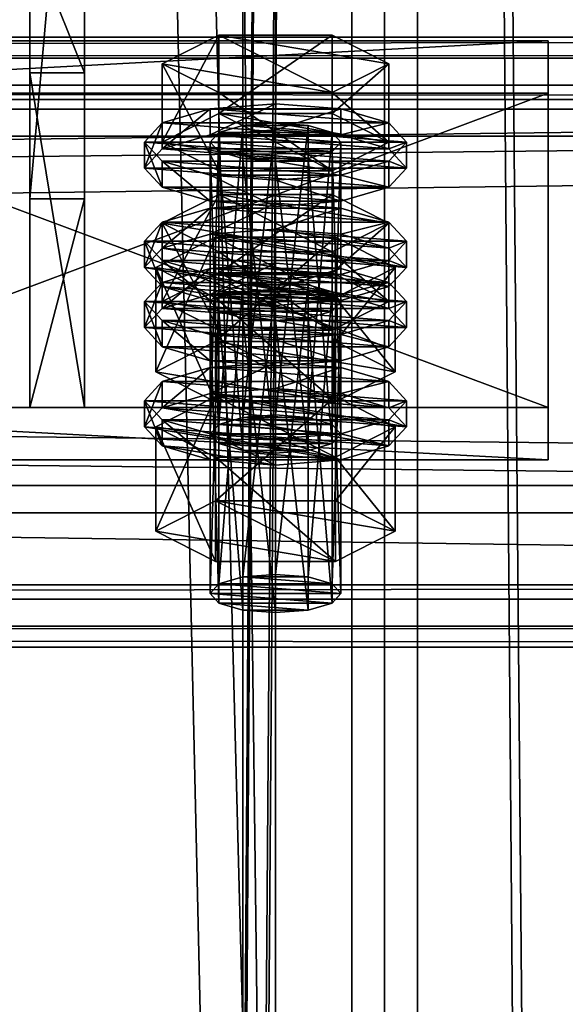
# Model space of a CAD drawing. Header units: millimetres. Extents: x 60485 to 71303, y 100 to 16900.
# Tile 446 of 656: x 70897 to 70947, y 7000 to 7091. Entities that reach past the tile are written whole.
import ezdxf

# ---------------------------------------------------------------- set-up
doc = ezdxf.new("R2010")
doc.units = ezdxf.units.MM
for name, color, linetype in [('1', 7, 'Continuous'), ('13', 7, 'Continuous'), ('3', 7, 'Continuous'), ('4', 7, 'Continuous'), ('6', 7, 'Continuous'), ('9', 7, 'Continuous'), ('95', 7, 'Continuous')]:
    doc.layers.add(name, color=color, linetype=linetype)

msp = doc.modelspace()

# ---------------------------------------------------------------- meshes
at = {"layer": '1', "color": 7}
mesh = msp.add_polyface(dxfattribs=at)
corners = [(70799.994, 16699.999, -0.001), (70799.994, 16699.999, 2949.999), (70799.994, 300, 2949.999), (70799.994, 300, -0.001), (70999.994, 16699.999, 2949.999), (70999.994, 300, 2949.999), (70999.994, 16699.999, -0.001), (70999.994, 300, -0.001)]
mesh.append_faces([[corners[k] for k in face] for face in [(0, 2, 3, 3), (1, 5, 2, 2), (4, 7, 5, 5), (6, 3, 7, 7), (1, 6, 4, 4), (3, 5, 7, 7)]], dxfattribs={"vtx0": -1, "color": 7})
mesh.append_faces([[corners[k] for k in face] for face in [(0, 1, 2, 2), (1, 4, 5, 5), (4, 6, 7, 7), (6, 0, 3, 3), (1, 0, 6, 6), (3, 2, 5, 5)]], dxfattribs={"vtx2": -1, "vtx3": -1, "color": 7})
mesh = msp.add_polyface(dxfattribs=at)
corners = [(70897.496, 7085.843, 5147.476), (70897.496, 7055.144, 5247.888), (70902.496, 7055.144, 5247.888), (70902.496, 7085.843, 5147.476), (70897.496, 7074.273, 5253.739), (70902.496, 7074.273, 5253.739), (70897.496, 7130.732, 5171.67), (70902.496, 7130.732, 5171.67), (70897.496, 7136.582, 5152.533), (70902.496, 7136.582, 5152.533), (70897.496, 7098.33, 5140.837), (70902.496, 7098.33, 5140.837)]
mesh.append_faces([[corners[k] for k in face] for face in [(0, 2, 3, 3), (1, 5, 2, 2), (4, 7, 5, 5), (6, 9, 7, 7), (8, 11, 9, 9), (10, 3, 11, 11), (1, 6, 4, 4), (8, 0, 10, 10), (3, 9, 11, 11), (7, 2, 5, 5)]], dxfattribs={"vtx0": -1, "color": 7})
mesh.append_faces([[corners[k] for k in face] for face in [(6, 0, 8, 8), (9, 3, 7, 7)]], dxfattribs={"vtx0": -1, "vtx1": -1, "color": 7})
mesh.append_faces([[corners[k] for k in face] for face in [(6, 1, 0, 0), (7, 3, 2, 2)]], dxfattribs={"vtx0": -1, "vtx2": -1, "vtx3": -1, "color": 7})
mesh.append_faces([[corners[k] for k in face] for face in [(0, 1, 2, 2), (1, 4, 5, 5), (4, 6, 7, 7), (6, 8, 9, 9), (8, 10, 11, 11), (10, 0, 3, 3)]], dxfattribs={"vtx2": -1, "vtx3": -1, "color": 7})
at = {"layer": '13', "color": 20}
mesh = msp.add_polyface(dxfattribs=at)
corners = [(70914.8, 7067.506, 5216.004), (70925.192, 7074.678, 5218.197), (70914.8, 7074.678, 5218.197), (70925.192, 7069.416, 5235.411), (70909.604, 7072.047, 5226.804), (70913.996, 7052.717, 5168.61), (70914.8, 7080.371, 5173.927), (70913.996, 7079.493, 5176.796), (70914.8, 7053.594, 5165.741), (70916.996, 7081.013, 5171.827), (70916.996, 7054.236, 5163.64), (70919.996, 7081.248, 5171.058), (70922.996, 7077.974, 5181.765), (70916.996, 7077.974, 5181.765), (70914.8, 7078.616, 5179.665), (70925.192, 7078.616, 5179.665), (70925.996, 7079.493, 5176.796), (70925.192, 7080.371, 5173.927), (70909.604, 7079.493, 5176.796), (70914.8, 7082.125, 5168.189), (70914.8, 7089.297, 5170.382), (70909.604, 7086.666, 5178.989), (70925.192, 7089.297, 5170.382), (70925.192, 7076.862, 5185.403), (70914.8, 7076.862, 5185.403), (70914.8, 7084.034, 5187.595), (70925.192, 7084.034, 5187.595), (70907.996, 7077.103, 5176.065), (70909.604, 7078.857, 5170.327), (70909.604, 7081.248, 5171.058), (70907.996, 7079.493, 5176.796), (70913.996, 7080.141, 5166.127), (70913.996, 7082.532, 5166.858), (70919.996, 7080.611, 5164.589), (70919.996, 7083.002, 5165.32), (70919.996, 7073.594, 5187.541), (70913.996, 7074.064, 5186.003), (70913.996, 7076.455, 5186.734), (70919.996, 7075.985, 5188.272), (70909.604, 7075.348, 5181.803), (70909.604, 7077.739, 5182.534), (70930.389, 7078.857, 5170.327), (70931.996, 7077.103, 5176.065), (70930.389, 7075.348, 5181.803), (70925.996, 7074.064, 5186.003), (70925.996, 7076.455, 5186.734), (70930.389, 7077.739, 5182.534), (70931.996, 7079.493, 5176.796), (70930.389, 7081.248, 5171.058), (70913.996, 7071.04, 5163.344), (70919.996, 7073.901, 5162.538), (70913.996, 7073.431, 5164.075), (70930.389, 7072.147, 5168.276), (70909.604, 7072.147, 5168.276), (70925.996, 7073.431, 5164.075)]
mesh.append_faces([[corners[k] for k in face] for face in [(0, 1, 2, 2), (5, 6, 7, 7), (8, 9, 6, 6), (10, 11, 9, 9), (18, 20, 21, 21), (19, 22, 20, 20), (24, 21, 25, 25), (23, 18, 24, 24), (21, 26, 25, 25), (27, 29, 30, 30), (28, 32, 29, 29), (31, 34, 32, 32), (35, 37, 38, 38), (36, 40, 37, 37), (39, 30, 40, 40), (44, 36, 35, 35), (49, 50, 51, 51), (54, 51, 50, 50)]], dxfattribs={"vtx0": -1, "color": 20})
mesh.append_faces([[corners[k] for k in face] for face in [(3, 4, 2, 2), (12, 13, 14, 14), (15, 14, 7, 7), (16, 7, 6, 6), (17, 6, 9, 9), (23, 19, 18, 18), (26, 21, 20, 20), (41, 31, 28, 28), (42, 28, 27, 27), (43, 27, 39, 39), (44, 39, 36, 36), (45, 37, 40, 40), (46, 40, 30, 30), (47, 30, 29, 29), (48, 29, 32, 32), (52, 53, 51, 51)]], dxfattribs={"vtx0": -1, "vtx2": -1, "vtx3": -1, "color": 20})
mesh.append_faces([[corners[k] for k in face] for face in [(18, 19, 20, 20), (23, 24, 25, 25), (24, 18, 21, 21), (27, 28, 29, 29), (28, 31, 32, 32), (31, 33, 34, 34), (35, 36, 37, 37), (36, 39, 40, 40), (39, 27, 30, 30)]], dxfattribs={"vtx2": -1, "vtx3": -1, "color": 20})
mesh = msp.add_polyface(dxfattribs=at)
corners = [(70930.389, 7072.047, 5226.804), (70914.8, 7074.678, 5218.197), (70925.192, 7074.678, 5218.197), (70919.996, 7054.471, 5162.872), (70922.996, 7081.013, 5171.827), (70919.996, 7081.248, 5171.058), (70922.996, 7054.236, 5163.64), (70925.192, 7080.371, 5173.927), (70925.192, 7053.594, 5165.741), (70925.996, 7079.493, 5176.796), (70916.996, 7077.974, 5181.765), (70922.996, 7077.974, 5181.765), (70919.996, 7077.739, 5182.534), (70914.8, 7078.616, 5179.665), (70925.192, 7078.616, 5179.665), (70913.996, 7079.493, 5176.796), (70914.8, 7080.371, 5173.927), (70916.996, 7081.013, 5171.827), (70914.8, 7082.125, 5168.189), (70925.192, 7082.125, 5168.189), (70925.192, 7089.297, 5170.382), (70930.389, 7079.493, 5176.796), (70930.389, 7086.666, 5178.989), (70925.192, 7076.862, 5185.403), (70925.192, 7084.034, 5187.595), (70914.8, 7084.034, 5187.595), (70914.8, 7089.297, 5170.382), (70919.996, 7080.611, 5164.589), (70925.996, 7080.141, 5166.127), (70925.996, 7082.532, 5166.858), (70919.996, 7083.002, 5165.32), (70930.389, 7078.857, 5170.327), (70930.389, 7081.248, 5171.058), (70931.996, 7077.103, 5176.065), (70931.996, 7079.493, 5176.796), (70930.389, 7075.348, 5181.803), (70930.389, 7077.739, 5182.534), (70925.996, 7074.064, 5186.003), (70925.996, 7076.455, 5186.734), (70919.996, 7073.594, 5187.541), (70919.996, 7075.985, 5188.272), (70913.996, 7080.141, 5166.127), (70909.604, 7078.857, 5170.327), (70907.996, 7077.103, 5176.065), (70909.604, 7075.348, 5181.803), (70913.996, 7076.455, 5186.734), (70909.604, 7077.739, 5182.534), (70907.996, 7079.493, 5176.796), (70909.604, 7081.248, 5171.058), (70913.996, 7082.532, 5166.858)]
mesh.append_faces([[corners[k] for k in face] for face in [(0, 1, 2, 2), (3, 4, 5, 5), (6, 7, 4, 4), (8, 9, 7, 7), (10, 11, 12, 12), (4, 17, 5, 5), (19, 22, 20, 20), (21, 24, 22, 22), (23, 25, 24, 24), (18, 21, 19, 19), (22, 26, 20, 20), (27, 29, 30, 30), (28, 32, 29, 29), (31, 34, 32, 32), (33, 36, 34, 34), (35, 38, 36, 36), (37, 40, 38, 38), (41, 28, 27, 27), (45, 38, 40, 40), (29, 49, 30, 30)]], dxfattribs={"vtx0": -1, "color": 20})
mesh.append_faces([[corners[k] for k in face] for face in [(11, 13, 14, 14), (14, 15, 9, 9), (9, 16, 7, 7), (7, 17, 4, 4), (21, 18, 23, 23), (24, 26, 22, 22), (28, 41, 31, 31), (31, 42, 33, 33), (33, 43, 35, 35), (35, 44, 37, 37), (38, 46, 36, 36), (36, 47, 34, 34), (34, 48, 32, 32), (32, 49, 29, 29)]], dxfattribs={"vtx0": -1, "vtx1": -1, "color": 20})
mesh.append_faces([[corners[k] for k in face] for face in [(18, 19, 20, 20), (19, 21, 22, 22), (21, 23, 24, 24), (27, 28, 29, 29), (28, 31, 32, 32), (31, 33, 34, 34), (33, 35, 36, 36), (35, 37, 38, 38), (37, 39, 40, 40)]], dxfattribs={"vtx2": -1, "vtx3": -1, "color": 20})
mesh = msp.add_polyface(dxfattribs=at)
corners = [(70925.192, 7065.752, 5221.742), (70914.8, 7065.752, 5221.742), (70916.996, 7066.394, 5219.642), (70922.996, 7066.394, 5219.642), (70919.996, 7066.629, 5218.873), (70909.604, 7064.875, 5224.611), (70914.8, 7067.506, 5216.004), (70914.8, 7074.678, 5218.197), (70909.604, 7072.047, 5226.804), (70914.8, 7062.244, 5233.218), (70914.8, 7069.416, 5235.411), (70925.192, 7069.416, 5235.411), (70909.604, 7064.238, 5218.142), (70913.996, 7065.523, 5213.942), (70913.996, 7067.913, 5214.673), (70909.604, 7066.629, 5218.873), (70919.996, 7065.993, 5212.405), (70919.996, 7068.383, 5213.136), (70930.389, 7066.629, 5218.873), (70925.996, 7067.913, 5214.673), (70913.996, 7052.717, 5168.61), (70914.8, 7053.594, 5165.741), (70914.8, 7080.371, 5173.927), (70916.996, 7054.236, 5163.64), (70916.996, 7081.013, 5171.827), (70919.996, 7054.471, 5162.872), (70919.996, 7081.248, 5171.058), (70919.996, 7050.963, 5174.347), (70916.996, 7077.974, 5181.765), (70919.996, 7077.739, 5182.534), (70916.996, 7051.198, 5173.579), (70914.8, 7078.616, 5179.665), (70914.8, 7051.84, 5171.478), (70913.996, 7079.493, 5176.796), (70909.027, 7058.439, 5170.359), (70914.511, 7070.779, 5164.198), (70909.027, 7068.002, 5173.283), (70914.511, 7061.216, 5161.274), (70925.481, 7070.779, 5164.198), (70925.481, 7065.224, 5182.367), (70914.511, 7065.224, 5182.367), (70907.996, 7068.002, 5173.283), (70909.604, 7069.756, 5167.545), (70909.604, 7072.147, 5168.276), (70907.996, 7070.393, 5174.013), (70913.996, 7071.04, 5163.344), (70913.996, 7073.431, 5164.075), (70919.996, 7071.51, 5161.807), (70919.996, 7073.901, 5162.538), (70919.996, 7064.493, 5184.758), (70913.996, 7064.963, 5183.221), (70913.996, 7067.354, 5183.952), (70919.996, 7066.884, 5185.489), (70909.604, 7066.248, 5179.02), (70909.604, 7068.638, 5179.751), (70930.389, 7069.756, 5167.545), (70931.996, 7068.002, 5173.283), (70930.389, 7066.248, 5179.02), (70925.996, 7064.963, 5183.221), (70925.996, 7067.354, 5183.952), (70930.389, 7068.638, 5179.751), (70931.996, 7070.393, 5174.013)]
mesh.append_faces([[corners[k] for k in face] for face in [(3, 2, 4, 4), (5, 7, 8, 8), (9, 8, 10, 10), (8, 11, 10, 10), (12, 14, 15, 15), (13, 17, 14, 14), (19, 14, 17, 17), (27, 28, 29, 29), (30, 31, 28, 28), (32, 33, 31, 31), (34, 35, 36, 36), (37, 38, 35, 35), (36, 39, 40, 40), (41, 43, 44, 44), (42, 46, 43, 43), (49, 51, 52, 52), (50, 54, 51, 51), (53, 44, 54, 54), (51, 59, 52, 52)]], dxfattribs={"vtx0": -1, "color": 20})
mesh.append_faces([[corners[k] for k in face] for face in [(0, 1, 2, 2), (18, 15, 14, 14), (39, 36, 35, 35), (55, 47, 45, 45), (56, 45, 42, 42), (57, 42, 41, 41), (58, 41, 53, 53), (59, 51, 54, 54), (60, 54, 44, 44), (61, 44, 43, 43)]], dxfattribs={"vtx0": -1, "vtx2": -1, "vtx3": -1, "color": 20})
mesh.append_faces([[corners[k] for k in face] for face in [(5, 6, 7, 7), (9, 5, 8, 8), (12, 13, 14, 14), (13, 16, 17, 17), (20, 21, 22, 22), (21, 23, 24, 24), (23, 25, 26, 26), (32, 20, 33, 33), (41, 42, 43, 43), (42, 45, 46, 46), (45, 47, 48, 48), (49, 50, 51, 51), (50, 53, 54, 54), (53, 41, 44, 44)]], dxfattribs={"vtx2": -1, "vtx3": -1, "color": 20})
mesh = msp.add_polyface(dxfattribs=at)
corners = [(70925.192, 7065.752, 5221.742), (70916.996, 7066.394, 5219.642), (70922.996, 7066.394, 5219.642), (70914.8, 7067.506, 5216.004), (70925.192, 7067.506, 5216.004), (70925.192, 7074.678, 5218.197), (70930.389, 7064.875, 5224.611), (70930.389, 7072.047, 5226.804), (70925.192, 7062.244, 5233.218), (70925.192, 7069.416, 5235.411), (70914.8, 7069.416, 5235.411), (70914.8, 7074.678, 5218.197), (70919.996, 7065.993, 5212.405), (70925.996, 7065.523, 5213.942), (70925.996, 7067.913, 5214.673), (70919.996, 7068.383, 5213.136), (70930.389, 7066.629, 5218.873), (70931.996, 7064.875, 5224.611), (70909.604, 7066.629, 5218.873), (70913.996, 7067.913, 5214.673), (70919.996, 7054.471, 5162.872), (70922.996, 7054.236, 5163.64), (70922.996, 7081.013, 5171.827), (70925.192, 7053.594, 5165.741), (70925.192, 7080.371, 5173.927), (70925.996, 7052.717, 5168.61), (70925.996, 7079.493, 5176.796), (70925.192, 7078.616, 5179.665), (70925.192, 7051.84, 5171.478), (70922.996, 7077.974, 5181.765), (70922.996, 7051.198, 5173.579), (70919.996, 7077.739, 5182.534), (70914.511, 7061.216, 5161.274), (70925.481, 7061.216, 5161.274), (70925.481, 7070.779, 5164.198), (70930.966, 7068.002, 5173.283), (70925.481, 7065.224, 5182.367), (70914.511, 7070.779, 5164.198), (70919.996, 7071.51, 5161.807), (70925.996, 7071.04, 5163.344), (70925.996, 7073.431, 5164.075), (70919.996, 7073.901, 5162.538), (70930.389, 7069.756, 5167.545), (70930.389, 7072.147, 5168.276), (70931.996, 7068.002, 5173.283), (70931.996, 7070.393, 5174.013), (70930.389, 7066.248, 5179.02), (70930.389, 7068.638, 5179.751), (70925.996, 7064.963, 5183.221), (70925.996, 7067.354, 5183.952), (70919.996, 7066.884, 5185.489), (70913.996, 7071.04, 5163.344), (70909.604, 7069.756, 5167.545), (70907.996, 7068.002, 5173.283), (70909.604, 7068.638, 5179.751), (70907.996, 7070.393, 5174.013), (70909.604, 7072.147, 5168.276), (70913.996, 7073.431, 5164.075)]
mesh.append_faces([[corners[k] for k in face] for face in [(4, 7, 5, 5), (6, 9, 7, 7), (8, 10, 9, 9), (3, 6, 4, 4), (12, 14, 15, 15), (13, 16, 14, 14), (25, 27, 26, 26), (28, 29, 27, 27), (30, 31, 29, 29), (33, 35, 34, 34), (35, 37, 34, 34), (38, 40, 41, 41), (39, 43, 40, 40), (42, 45, 43, 43), (44, 47, 45, 45), (46, 49, 47, 47), (48, 50, 49, 49), (38, 42, 39, 39)]], dxfattribs={"vtx0": -1, "color": 20})
mesh.append_faces([[corners[k] for k in face] for face in [(0, 1, 2, 2), (9, 11, 7, 7), (17, 18, 16, 16), (16, 19, 14, 14), (36, 37, 35, 35), (42, 51, 44, 44), (44, 52, 46, 46), (46, 53, 48, 48), (49, 54, 47, 47), (47, 55, 45, 45), (45, 56, 43, 43), (43, 57, 40, 40)]], dxfattribs={"vtx0": -1, "vtx1": -1, "color": 20})
mesh.append_faces([[corners[k] for k in face] for face in [(3, 4, 5, 5), (4, 6, 7, 7), (6, 8, 9, 9), (12, 13, 14, 14), (20, 21, 22, 22), (21, 23, 24, 24), (23, 25, 26, 26), (32, 33, 34, 34), (38, 39, 40, 40), (39, 42, 43, 43), (42, 44, 45, 45), (44, 46, 47, 47), (46, 48, 49, 49)]], dxfattribs={"vtx2": -1, "vtx3": -1, "color": 20})
mesh = msp.add_polyface(dxfattribs=at)
corners = [(70913.996, 7038.098, 5216.425), (70914.8, 7065.752, 5221.742), (70913.996, 7064.875, 5224.611), (70914.8, 7038.975, 5213.556), (70916.996, 7066.394, 5219.642), (70916.996, 7039.618, 5211.456), (70919.996, 7066.629, 5218.873), (70916.996, 7036.579, 5221.394), (70914.8, 7063.998, 5227.48), (70916.996, 7063.356, 5229.58), (70914.8, 7037.221, 5219.294), (70919.996, 7063.121, 5230.349), (70925.192, 7063.998, 5227.48), (70925.996, 7064.875, 5224.611), (70925.192, 7062.244, 5233.218), (70914.8, 7062.244, 5233.218), (70914.8, 7069.416, 5235.411), (70914.8, 7067.506, 5216.004), (70909.604, 7064.875, 5224.611), (70907.996, 7062.484, 5223.88), (70909.604, 7064.238, 5218.142), (70909.604, 7066.629, 5218.873), (70907.996, 7064.875, 5224.611), (70919.996, 7058.976, 5235.356), (70913.996, 7059.446, 5233.818), (70913.996, 7061.836, 5234.549), (70919.996, 7061.366, 5236.087), (70909.604, 7060.73, 5229.618), (70909.604, 7063.121, 5230.349), (70930.389, 7064.238, 5218.142), (70913.996, 7065.523, 5213.942), (70931.996, 7062.484, 5223.88), (70930.389, 7060.73, 5229.618), (70925.996, 7059.446, 5233.818), (70925.996, 7061.836, 5234.549), (70930.389, 7063.121, 5230.349), (70931.996, 7064.875, 5224.611), (70909.604, 7055.137, 5215.36), (70913.996, 7056.422, 5211.16), (70913.996, 7058.812, 5211.891), (70909.604, 7057.528, 5216.091), (70919.996, 7056.892, 5209.622), (70919.996, 7059.282, 5210.353), (70931.996, 7055.774, 5221.829), (70907.996, 7055.774, 5221.829), (70930.389, 7057.528, 5216.091), (70925.996, 7058.812, 5211.891), (70919.996, 7050.963, 5174.347), (70916.996, 7051.198, 5173.579), (70916.996, 7077.974, 5181.765), (70914.8, 7051.84, 5171.478), (70914.8, 7078.616, 5179.665), (70909.027, 7058.439, 5170.359), (70914.511, 7061.216, 5161.274), (70914.511, 7070.779, 5164.198), (70925.481, 7055.661, 5179.444), (70914.511, 7055.661, 5179.444), (70914.511, 7065.224, 5182.367), (70909.027, 7068.002, 5173.283), (70925.996, 7064.963, 5183.221), (70909.604, 7066.248, 5179.02), (70919.996, 7064.493, 5184.758), (70913.996, 7064.963, 5183.221)]
mesh.append_faces([[corners[k] for k in face] for face in [(0, 1, 2, 2), (3, 4, 1, 1), (5, 6, 4, 4), (7, 8, 9, 9), (10, 2, 8, 8), (8, 11, 9, 9), (14, 18, 15, 15), (19, 21, 22, 22), (23, 25, 26, 26), (24, 28, 25, 25), (27, 22, 28, 28), (33, 24, 23, 23), (37, 39, 40, 40), (38, 42, 39, 39), (46, 39, 42, 42), (56, 58, 57, 57), (61, 60, 62, 62)]], dxfattribs={"vtx0": -1, "color": 20})
mesh.append_faces([[corners[k] for k in face] for face in [(59, 60, 61, 61)]], dxfattribs={"vtx0": -1, "vtx1": -1, "color": 20})
mesh.append_faces([[corners[k] for k in face] for face in [(12, 8, 2, 2), (13, 2, 1, 1), (14, 17, 18, 18), (29, 30, 20, 20), (31, 20, 19, 19), (32, 19, 27, 27), (33, 27, 24, 24), (34, 25, 28, 28), (35, 28, 22, 22), (36, 22, 21, 21), (43, 44, 40, 40), (45, 40, 39, 39), (55, 53, 52, 52)]], dxfattribs={"vtx0": -1, "vtx2": -1, "vtx3": -1, "color": 20})
mesh.append_faces([[corners[k] for k in face] for face in [(14, 15, 16, 16), (19, 20, 21, 21), (23, 24, 25, 25), (24, 27, 28, 28), (27, 19, 22, 22), (37, 38, 39, 39), (38, 41, 42, 42), (47, 48, 49, 49), (48, 50, 51, 51), (52, 53, 54, 54), (55, 56, 57, 57), (56, 52, 58, 58)]], dxfattribs={"vtx2": -1, "vtx3": -1, "color": 20})
mesh = msp.add_polyface(dxfattribs=at)
corners = [(70919.996, 7039.853, 5210.687), (70922.996, 7066.394, 5219.642), (70919.996, 7066.629, 5218.873), (70922.996, 7039.618, 5211.456), (70925.192, 7065.752, 5221.742), (70925.192, 7038.975, 5213.556), (70925.996, 7064.875, 5224.611), (70925.996, 7038.098, 5216.425), (70925.192, 7063.998, 5227.48), (70925.192, 7037.221, 5219.294), (70922.996, 7063.356, 5229.58), (70919.996, 7063.121, 5230.349), (70914.8, 7063.998, 5227.48), (70913.996, 7064.875, 5224.611), (70914.8, 7065.752, 5221.742), (70930.389, 7064.875, 5224.611), (70914.8, 7067.506, 5216.004), (70925.192, 7062.244, 5233.218), (70925.996, 7065.523, 5213.942), (70930.389, 7064.238, 5218.142), (70930.389, 7066.629, 5218.873), (70931.996, 7062.484, 5223.88), (70931.996, 7064.875, 5224.611), (70930.389, 7060.73, 5229.618), (70930.389, 7063.121, 5230.349), (70925.996, 7059.446, 5233.818), (70925.996, 7061.836, 5234.549), (70919.996, 7058.976, 5235.356), (70919.996, 7061.366, 5236.087), (70913.996, 7065.523, 5213.942), (70919.996, 7065.993, 5212.405), (70909.604, 7064.238, 5218.142), (70907.996, 7062.484, 5223.88), (70909.604, 7060.73, 5229.618), (70913.996, 7061.836, 5234.549), (70909.604, 7063.121, 5230.349), (70907.996, 7064.875, 5224.611), (70919.996, 7056.892, 5209.622), (70925.996, 7056.422, 5211.16), (70925.996, 7058.812, 5211.891), (70919.996, 7059.282, 5210.353), (70930.389, 7055.137, 5215.36), (70930.389, 7057.528, 5216.091), (70931.996, 7055.774, 5221.829), (70909.604, 7057.528, 5216.091), (70913.996, 7058.812, 5211.891), (70925.996, 7052.717, 5168.61), (70925.192, 7051.84, 5171.478), (70925.192, 7078.616, 5179.665), (70922.996, 7051.198, 5173.579), (70922.996, 7077.974, 5181.765), (70919.996, 7050.963, 5174.347), (70919.996, 7077.739, 5182.534), (70925.481, 7061.216, 5161.274), (70930.966, 7058.439, 5170.359), (70930.966, 7068.002, 5173.283), (70925.481, 7055.661, 5179.444), (70925.481, 7065.224, 5182.367), (70914.511, 7065.224, 5182.367), (70914.511, 7061.216, 5161.274), (70925.996, 7064.963, 5183.221), (70919.996, 7064.493, 5184.758), (70919.996, 7066.884, 5185.489)]
mesh.append_faces([[corners[k] for k in face] for face in [(0, 1, 2, 2), (3, 4, 1, 1), (5, 6, 4, 4), (7, 8, 6, 6), (9, 10, 8, 8), (19, 22, 20, 20), (21, 24, 22, 22), (23, 26, 24, 24), (25, 28, 26, 26), (29, 18, 30, 30), (34, 26, 28, 28), (37, 39, 40, 40), (38, 42, 39, 39), (54, 57, 55, 55), (56, 58, 57, 57), (59, 54, 53, 53)]], dxfattribs={"vtx0": -1, "color": 20})
mesh.append_faces([[corners[k] for k in face] for face in [(11, 12, 10, 10), (10, 12, 8, 8), (8, 13, 6, 6), (6, 14, 4, 4), (15, 16, 17, 17), (18, 29, 19, 19), (19, 31, 21, 21), (21, 32, 23, 23), (23, 33, 25, 25), (26, 35, 24, 24), (24, 36, 22, 22), (43, 44, 42, 42), (42, 45, 39, 39), (54, 59, 56, 56)]], dxfattribs={"vtx0": -1, "vtx1": -1, "color": 20})
mesh.append_faces([[corners[k] for k in face] for face in [(18, 19, 20, 20), (19, 21, 22, 22), (21, 23, 24, 24), (23, 25, 26, 26), (25, 27, 28, 28), (37, 38, 39, 39), (38, 41, 42, 42), (46, 47, 48, 48), (47, 49, 50, 50), (49, 51, 52, 52), (53, 54, 55, 55), (54, 56, 57, 57), (60, 61, 62, 62)]], dxfattribs={"vtx2": -1, "vtx3": -1, "color": 20})
mesh = msp.add_polyface(dxfattribs=at)
corners = [(70913.996, 7038.098, 5216.425), (70914.8, 7038.975, 5213.556), (70914.8, 7065.752, 5221.742), (70916.996, 7039.618, 5211.456), (70916.996, 7066.394, 5219.642), (70919.996, 7039.853, 5210.687), (70919.996, 7066.629, 5218.873), (70919.996, 7036.344, 5222.163), (70916.996, 7036.579, 5221.394), (70916.996, 7063.356, 5229.58), (70919.996, 7063.121, 5230.349), (70914.8, 7037.221, 5219.294), (70914.8, 7063.998, 5227.48), (70913.996, 7064.875, 5224.611), (70925.192, 7038.975, 5213.556), (70925.996, 7038.098, 5216.425), (70925.192, 7037.221, 5219.294), (70922.996, 7036.579, 5221.394), (70909.027, 7043.82, 5218.174), (70914.511, 7046.598, 5209.089), (70914.511, 7056.161, 5212.013), (70909.027, 7053.383, 5221.098), (70925.481, 7056.161, 5212.013), (70925.481, 7041.043, 5227.259), (70914.511, 7041.043, 5227.259), (70914.511, 7050.606, 5230.183), (70925.481, 7050.606, 5230.183), (70907.996, 7053.383, 5221.098), (70909.604, 7055.137, 5215.36), (70909.604, 7057.528, 5216.091), (70907.996, 7055.774, 5221.829), (70919.996, 7049.875, 5232.573), (70913.996, 7050.345, 5231.036), (70913.996, 7052.736, 5231.767), (70919.996, 7052.265, 5233.304), (70909.604, 7051.629, 5226.836), (70909.604, 7054.02, 5227.567), (70930.389, 7055.137, 5215.36), (70919.996, 7056.892, 5209.622), (70913.996, 7056.422, 5211.16), (70931.996, 7053.383, 5221.098), (70930.389, 7051.629, 5226.836), (70925.996, 7050.345, 5231.036), (70925.996, 7052.736, 5231.767), (70930.389, 7054.02, 5227.567), (70925.192, 7053.594, 5165.741), (70916.996, 7054.236, 5163.64), (70914.8, 7053.594, 5165.741), (70925.996, 7052.717, 5168.61), (70913.996, 7052.717, 5168.61), (70925.192, 7051.84, 5171.478), (70914.8, 7051.84, 5171.478), (70922.996, 7051.198, 5173.579), (70916.996, 7051.198, 5173.579), (70925.481, 7055.661, 5179.444), (70909.027, 7058.439, 5170.359), (70914.511, 7055.661, 5179.444)]
mesh.append_faces([[corners[k] for k in face] for face in [(7, 9, 10, 10), (17, 8, 7, 7), (18, 20, 21, 21), (19, 22, 20, 20), (24, 21, 25, 25), (23, 18, 24, 24), (21, 26, 25, 25), (27, 29, 30, 30), (31, 33, 34, 34), (32, 36, 33, 33), (35, 30, 36, 36), (31, 35, 32, 32), (54, 55, 56, 56)]], dxfattribs={"vtx0": -1, "color": 20})
mesh.append_faces([[corners[k] for k in face] for face in [(42, 35, 31, 31)]], dxfattribs={"vtx0": -1, "vtx1": -1, "color": 20})
mesh.append_faces([[corners[k] for k in face] for face in [(14, 3, 1, 1), (15, 1, 0, 0), (16, 0, 11, 11), (17, 11, 8, 8), (23, 19, 18, 18), (26, 21, 20, 20), (37, 38, 39, 39), (40, 39, 28, 28), (41, 28, 27, 27), (42, 27, 35, 35), (43, 33, 36, 36), (44, 36, 30, 30), (45, 46, 47, 47), (48, 47, 49, 49), (50, 49, 51, 51), (52, 51, 53, 53)]], dxfattribs={"vtx0": -1, "vtx2": -1, "vtx3": -1, "color": 20})
mesh.append_faces([[corners[k] for k in face] for face in [(0, 1, 2, 2), (1, 3, 4, 4), (3, 5, 6, 6), (7, 8, 9, 9), (8, 11, 12, 12), (11, 0, 13, 13), (18, 19, 20, 20), (23, 24, 25, 25), (24, 18, 21, 21), (27, 28, 29, 29), (31, 32, 33, 33), (32, 35, 36, 36), (35, 27, 30, 30)]], dxfattribs={"vtx2": -1, "vtx3": -1, "color": 20})
mesh = msp.add_polyface(dxfattribs=at)
corners = [(70919.996, 7039.853, 5210.687), (70922.996, 7039.618, 5211.456), (70922.996, 7066.394, 5219.642), (70925.192, 7038.975, 5213.556), (70925.192, 7065.752, 5221.742), (70925.996, 7038.098, 5216.425), (70925.996, 7064.875, 5224.611), (70925.192, 7037.221, 5219.294), (70925.192, 7063.998, 5227.48), (70922.996, 7036.579, 5221.394), (70922.996, 7063.356, 5229.58), (70919.996, 7036.344, 5222.163), (70919.996, 7063.121, 5230.349), (70916.996, 7039.618, 5211.456), (70914.8, 7038.975, 5213.556), (70913.996, 7038.098, 5216.425), (70914.8, 7037.221, 5219.294), (70914.511, 7046.598, 5209.089), (70925.481, 7046.598, 5209.089), (70925.481, 7056.161, 5212.013), (70930.966, 7043.82, 5218.174), (70930.966, 7053.383, 5221.098), (70925.481, 7041.043, 5227.259), (70925.481, 7050.606, 5230.183), (70914.511, 7050.606, 5230.183), (70914.511, 7056.161, 5212.013), (70930.389, 7055.137, 5215.36), (70931.996, 7053.383, 5221.098), (70931.996, 7055.774, 5221.829), (70930.389, 7057.528, 5216.091), (70930.389, 7051.629, 5226.836), (70930.389, 7054.02, 5227.567), (70925.996, 7050.345, 5231.036), (70925.996, 7052.736, 5231.767), (70919.996, 7049.875, 5232.573), (70919.996, 7052.265, 5233.304), (70919.996, 7056.892, 5209.622), (70925.996, 7056.422, 5211.16), (70913.996, 7056.422, 5211.16), (70909.604, 7055.137, 5215.36), (70907.996, 7053.383, 5221.098), (70913.996, 7052.736, 5231.767), (70909.604, 7054.02, 5227.567), (70907.996, 7055.774, 5221.829), (70916.996, 7054.236, 5163.64), (70922.996, 7054.236, 5163.64), (70919.996, 7054.471, 5162.872), (70925.192, 7053.594, 5165.741), (70914.8, 7053.594, 5165.741), (70925.996, 7052.717, 5168.61), (70913.996, 7052.717, 5168.61), (70925.192, 7051.84, 5171.478), (70914.8, 7051.84, 5171.478), (70922.996, 7051.198, 5173.579), (70916.996, 7051.198, 5173.579), (70919.996, 7050.963, 5174.347)]
mesh.append_faces([[corners[k] for k in face] for face in [(9, 12, 10, 10), (13, 1, 0, 0), (18, 21, 19, 19), (20, 23, 21, 21), (22, 24, 23, 23), (17, 20, 18, 18), (21, 25, 19, 19), (26, 28, 29, 29), (27, 31, 28, 28), (30, 33, 31, 31), (32, 35, 33, 33), (36, 26, 37, 37), (41, 33, 35, 35), (44, 45, 46, 46), (53, 54, 55, 55)]], dxfattribs={"vtx0": -1, "color": 20})
mesh.append_faces([[corners[k] for k in face] for face in [(1, 13, 3, 3), (3, 14, 5, 5), (5, 15, 7, 7), (7, 16, 9, 9), (20, 17, 22, 22), (23, 25, 21, 21), (26, 38, 27, 27), (27, 39, 30, 30), (30, 40, 32, 32), (33, 42, 31, 31), (31, 43, 28, 28), (45, 44, 47, 47), (47, 48, 49, 49), (49, 50, 51, 51), (51, 52, 53, 53)]], dxfattribs={"vtx0": -1, "vtx1": -1, "color": 20})
mesh.append_faces([[corners[k] for k in face] for face in [(0, 1, 2, 2), (1, 3, 4, 4), (3, 5, 6, 6), (5, 7, 8, 8), (7, 9, 10, 10), (9, 11, 12, 12), (17, 18, 19, 19), (18, 20, 21, 21), (20, 22, 23, 23), (26, 27, 28, 28), (27, 30, 31, 31), (30, 32, 33, 33), (32, 34, 35, 35)]], dxfattribs={"vtx2": -1, "vtx3": -1, "color": 20})
at = {"layer": '3', "color": 91}
mesh = msp.add_polyface(dxfattribs=at)
corners = [(70870, 8485, 5564.7), (70930, 8485, 5564.7), (70930, 145.041, 3014.919), (70870, 145.041, 3014.919), (70870, 271.84, 2970.03), (70930, 271.84, 2970.03), (70930, 8485, 5481.045), (70870, 8485, 5481.045), (70870, 145.041, 2970.03), (70927, 8485, 5484.182), (70873, 8485, 5484.182), (70873, 8485, 5561.563), (70927, 8485, 5561.563), (70873, 145.041, 3011.782), (70927, 145.041, 3011.782), (70873, 261.579, 2970.03), (70873, 145.041, 2970.03), (70927, 261.579, 2970.03), (70927, 145.041, 2970.03), (70930, 145.041, 2970.03)]
mesh.append_faces([[corners[k] for k in face] for face in [(0, 2, 3, 3), (4, 6, 7, 7), (4, 3, 8, 8), (0, 4, 7, 7), (12, 13, 14, 14), (15, 11, 10, 10), (13, 15, 16, 16), (17, 10, 9, 9), (17, 14, 18, 18), (12, 17, 9, 9), (8, 13, 16, 16), (18, 2, 19, 19), (5, 1, 6, 6), (2, 5, 19, 19), (5, 18, 19, 19), (15, 8, 16, 16)]], dxfattribs={"vtx0": -1, "color": 91})
mesh.append_faces([[corners[k] for k in face] for face in [(3, 4, 0, 0), (0, 11, 1, 1), (11, 7, 10, 10), (10, 7, 9, 9), (1, 12, 6, 6), (12, 1, 11, 11), (6, 9, 7, 7), (11, 15, 13, 13), (14, 17, 12, 12), (2, 14, 3, 3), (3, 13, 8, 8), (1, 5, 2, 2), (18, 5, 17, 17), (17, 5, 15, 15), (8, 15, 4, 4), (4, 15, 5, 5)]], dxfattribs={"vtx0": -1, "vtx1": -1, "color": 91})
mesh.append_faces([[corners[k] for k in face] for face in [(11, 0, 7, 7), (6, 12, 9, 9), (2, 18, 14, 14), (3, 14, 13, 13)]], dxfattribs={"vtx0": -1, "vtx2": -1, "vtx3": -1, "color": 91})
mesh.append_faces([[corners[k] for k in face] for face in [(0, 1, 2, 2), (4, 5, 6, 6), (12, 11, 13, 13), (17, 15, 10, 10)]], dxfattribs={"vtx2": -1, "vtx3": -1, "color": 91})
mesh = msp.add_polyface(dxfattribs=at)
corners = [(70944.996, 7083.985, 5136.451), (70854.996, 7083.985, 5136.451), (70854.996, 7050.363, 5246.426), (70944.996, 7050.363, 5246.426), (70854.996, 7088.767, 5137.913), (70854.996, 7055.144, 5247.888), (70944.996, 7088.767, 5137.913), (70944.996, 7055.144, 5247.888)]
mesh.append_faces([[corners[k] for k in face] for face in [(0, 2, 3, 3), (1, 5, 2, 2), (4, 7, 5, 5), (6, 3, 7, 7), (1, 6, 4, 4), (3, 5, 7, 7)]], dxfattribs={"vtx0": -1, "color": 91})
mesh.append_faces([[corners[k] for k in face] for face in [(0, 1, 2, 2), (1, 4, 5, 5), (4, 6, 7, 7), (6, 0, 3, 3), (1, 0, 6, 6), (3, 2, 5, 5)]], dxfattribs={"vtx2": -1, "vtx3": -1, "color": 91})
at = {"layer": '4', "color": 171}
mesh = msp.add_polyface(dxfattribs=at)
corners = [(70917, 6827.199, 4974.204), (70883, 6827.199, 4974.204), (70883, 8327.739, 3030.03), (70917, 8327.739, 3030.03), (70883, 6882.39, 4991.078), (70883, 8395.952, 3030.03), (70917, 6882.39, 4991.078), (70917, 8395.952, 3030.03), (70920, 6824.133, 4973.267), (70920, 6885.456, 4992.015), (70920, 8399.742, 3030.03), (70920, 8323.949, 3030.03), (70880, 6885.456, 4992.015), (70880, 8399.742, 3030.03), (70880, 6824.133, 4973.267), (70880, 8323.949, 3030.03)]
mesh.append_faces([[corners[k] for k in face] for face in [(0, 2, 3, 3), (1, 5, 2, 2), (4, 7, 5, 5), (6, 3, 7, 7), (8, 10, 11, 11), (9, 13, 10, 10), (12, 15, 13, 13), (14, 11, 15, 15)]], dxfattribs={"vtx0": -1, "color": 171})
mesh.append_faces([[corners[k] for k in face] for face in [(9, 6, 12, 12), (6, 8, 0, 0), (0, 8, 1, 1), (12, 4, 14, 14), (4, 12, 6, 6), (14, 1, 8, 8), (11, 3, 15, 15), (3, 10, 7, 7), (7, 10, 5, 5), (15, 2, 13, 13), (2, 15, 3, 3), (13, 5, 10, 10)]], dxfattribs={"vtx0": -1, "vtx1": -1, "color": 171})
mesh.append_faces([[corners[k] for k in face] for face in [(6, 9, 8, 8), (14, 4, 1, 1), (3, 11, 10, 10), (13, 2, 5, 5)]], dxfattribs={"vtx0": -1, "vtx2": -1, "vtx3": -1, "color": 171})
mesh.append_faces([[corners[k] for k in face] for face in [(0, 1, 2, 2), (1, 4, 5, 5), (4, 6, 7, 7), (6, 0, 3, 3), (8, 9, 10, 10), (9, 12, 13, 13), (12, 14, 15, 15), (14, 8, 11, 11)]], dxfattribs={"vtx2": -1, "vtx3": -1, "color": 171})
at = {"layer": '6', "color": 2}
mesh = msp.add_polyface(dxfattribs=at)
corners = [(70873, 8445, 2973.03), (70927, 8445, 2973.03), (70927, 281.652, 2973.03), (70873, 281.652, 2973.03), (70927, 8445, 3027.03), (70927, 458.279, 3027.03), (70873, 8445, 3027.03), (70873, 458.279, 3027.03), (70870, 8445, 2970.03), (70870, 8445, 3030.03), (70870, 468.091, 3030.03), (70870, 271.84, 2970.03), (70930, 8445, 3030.03), (70930, 468.091, 3030.03), (70930, 8445, 2970.03), (70930, 271.84, 2970.03)]
mesh.append_faces([[corners[k] for k in face] for face in [(0, 2, 3, 3), (1, 5, 2, 2), (4, 7, 5, 5), (6, 3, 7, 7), (8, 10, 11, 11), (9, 13, 10, 10), (12, 15, 13, 13), (14, 11, 15, 15)]], dxfattribs={"vtx0": -1, "color": 2})
mesh.append_faces([[corners[k] for k in face] for face in [(9, 6, 12, 12), (6, 8, 0, 0), (0, 8, 1, 1), (12, 4, 14, 14), (4, 12, 6, 6), (14, 1, 8, 8), (11, 3, 15, 15), (3, 10, 7, 7), (7, 10, 5, 5), (15, 2, 13, 13), (2, 15, 3, 3), (13, 5, 10, 10)]], dxfattribs={"vtx0": -1, "vtx1": -1, "color": 2})
mesh.append_faces([[corners[k] for k in face] for face in [(6, 9, 8, 8), (14, 4, 1, 1), (3, 11, 10, 10), (13, 2, 5, 5)]], dxfattribs={"vtx0": -1, "vtx2": -1, "vtx3": -1, "color": 2})
mesh.append_faces([[corners[k] for k in face] for face in [(0, 1, 2, 2), (1, 4, 5, 5), (4, 6, 7, 7), (6, 0, 3, 3), (8, 9, 10, 10), (9, 12, 13, 13), (12, 14, 15, 15), (14, 8, 11, 11)]], dxfattribs={"vtx2": -1, "vtx3": -1, "color": 2})
at = {"layer": '9', "color": 243}
mesh = msp.add_polyface(dxfattribs=at)
corners = [(71300, 7037.573, 5127.488), (71300, 7082.517, 5141.236), (68100, 7082.517, 5141.236), (68100, 7037.573, 5127.488), (71300, 7048.002, 5254.075), (68100, 7048.002, 5254.075), (71300, 7083.384, 5264.898), (68100, 7083.384, 5264.898), (71300, 7087.186, 5252.466), (68100, 7087.186, 5252.466), (71300, 7089.099, 5253.051), (68100, 7089.099, 5253.051), (71300, 7084.711, 5267.395), (68100, 7084.711, 5267.395), (71300, 7045.504, 5255.403), (68100, 7045.504, 5255.403), (71300, 7080.02, 5142.564), (68100, 7080.02, 5142.564), (71300, 7038.9, 5129.986), (68100, 7038.9, 5129.986), (71300, 7035.098, 5142.417), (68100, 7035.098, 5142.417), (71300, 7033.185, 5141.832), (68100, 7033.185, 5141.832)]
mesh.append_faces([[corners[k] for k in face] for face in [(0, 2, 3, 3), (1, 5, 2, 2), (4, 7, 5, 5), (6, 9, 7, 7), (8, 11, 9, 9), (10, 13, 11, 11), (12, 15, 13, 13), (14, 17, 15, 15), (16, 19, 17, 17), (18, 21, 19, 19), (20, 23, 21, 21), (22, 3, 23, 23), (8, 12, 10, 10), (20, 0, 22, 22), (11, 7, 9, 9)]], dxfattribs={"vtx0": -1, "color": 243})
mesh.append_faces([[corners[k] for k in face] for face in [(14, 1, 16, 16), (16, 0, 18, 18), (18, 0, 20, 20), (3, 19, 23, 23), (19, 2, 17, 17), (17, 2, 15, 15), (15, 5, 13, 13), (13, 7, 11, 11)]], dxfattribs={"vtx0": -1, "vtx1": -1, "color": 243})
mesh.append_faces([[corners[k] for k in face] for face in [(12, 8, 6, 6), (6, 14, 12, 12), (14, 6, 4, 4), (14, 4, 1, 1), (16, 1, 0, 0), (19, 3, 2, 2), (15, 2, 5, 5), (13, 5, 7, 7)]], dxfattribs={"vtx0": -1, "vtx2": -1, "vtx3": -1, "color": 243})
mesh.append_faces([[corners[k] for k in face] for face in [(21, 23, 19, 19)]], dxfattribs={"vtx1": -1, "color": 243})
mesh.append_faces([[corners[k] for k in face] for face in [(0, 1, 2, 2), (1, 4, 5, 5), (4, 6, 7, 7), (6, 8, 9, 9), (8, 10, 11, 11), (10, 12, 13, 13), (12, 14, 15, 15), (14, 16, 17, 17), (16, 18, 19, 19), (18, 20, 21, 21), (20, 22, 23, 23), (22, 0, 3, 3)]], dxfattribs={"vtx2": -1, "vtx3": -1, "color": 243})
at = {"layer": '95', "color": 133}
mesh = msp.add_polyface(dxfattribs=at)
corners = [(70997, 5080, 4282.187), (70997, 5080, 4218.187), (70997, 8450, 4218.187), (70997, 8450, 4282.187), (70933, 5080, 4218.187), (70933, 8450, 4218.187), (70933, 5080, 4282.187), (70933, 8450, 4282.187), (71000, 5080, 4285.187), (70930, 5080, 4285.187), (70930, 8450, 4285.187), (71000, 8450, 4285.187), (70930, 5080, 4215.187), (70930, 8450, 4215.187), (71000, 5080, 4215.187), (71000, 8450, 4215.187)]
mesh.append_faces([[corners[k] for k in face] for face in [(0, 2, 3, 3), (1, 5, 2, 2), (4, 7, 5, 5), (6, 3, 7, 7), (8, 10, 11, 11), (9, 13, 10, 10), (12, 15, 13, 13), (14, 11, 15, 15)]], dxfattribs={"vtx0": -1, "color": 133})
mesh.append_faces([[corners[k] for k in face] for face in [(9, 6, 12, 12), (6, 8, 0, 0), (0, 8, 1, 1), (12, 4, 14, 14), (4, 12, 6, 6), (14, 1, 8, 8), (11, 3, 15, 15), (3, 10, 7, 7), (7, 10, 5, 5), (15, 2, 13, 13), (2, 15, 3, 3), (13, 5, 10, 10)]], dxfattribs={"vtx0": -1, "vtx1": -1, "color": 133})
mesh.append_faces([[corners[k] for k in face] for face in [(6, 9, 8, 8), (14, 4, 1, 1), (3, 11, 10, 10), (13, 2, 5, 5)]], dxfattribs={"vtx0": -1, "vtx2": -1, "vtx3": -1, "color": 133})
mesh.append_faces([[corners[k] for k in face] for face in [(0, 1, 2, 2), (1, 4, 5, 5), (4, 6, 7, 7), (6, 0, 3, 3), (8, 9, 10, 10), (9, 12, 13, 13), (12, 14, 15, 15), (14, 8, 11, 11)]], dxfattribs={"vtx2": -1, "vtx3": -1, "color": 133})
mesh = msp.add_polyface(dxfattribs=at)
corners = [(71000, 477.41, 3116.535), (70930, 477.41, 3116.535), (70930, 8426.61, 5546.849), (71000, 8426.61, 5546.849), (70930, 478.58, 3112.709), (70930, 8427.78, 5543.023), (70996, 478.58, 3112.709), (70996, 8427.78, 5543.023), (70996, 497.876, 3049.593), (70996, 8447.076, 5479.907), (71000, 497.876, 3049.593), (71000, 8447.076, 5479.907)]
mesh.append_faces([[corners[k] for k in face] for face in [(0, 2, 3, 3), (1, 5, 2, 2), (4, 7, 5, 5), (6, 9, 7, 7), (8, 11, 9, 9), (10, 3, 11, 11), (0, 4, 1, 1), (8, 0, 10, 10), (7, 2, 5, 5)]], dxfattribs={"vtx0": -1, "color": 133})
mesh.append_faces([[corners[k] for k in face] for face in [(4, 0, 6, 6), (6, 0, 8, 8), (3, 7, 11, 11)]], dxfattribs={"vtx0": -1, "vtx1": -1, "color": 133})
mesh.append_faces([[corners[k] for k in face] for face in [(7, 3, 2, 2)]], dxfattribs={"vtx0": -1, "vtx2": -1, "vtx3": -1, "color": 133})
mesh.append_faces([[corners[k] for k in face] for face in [(9, 11, 7, 7)]], dxfattribs={"vtx1": -1, "color": 133})
mesh.append_faces([[corners[k] for k in face] for face in [(0, 1, 2, 2), (1, 4, 5, 5), (4, 6, 7, 7), (6, 8, 9, 9), (8, 10, 11, 11), (10, 0, 3, 3)]], dxfattribs={"vtx2": -1, "vtx3": -1, "color": 133})
mesh = msp.add_polyface(dxfattribs=at)
corners = [(71000, 8444.7, 2970.03), (70930, 8444.7, 2970.03), (70930, 300, 2970.03), (71000, 300, 2970.03), (70930, 8444.7, 2974.03), (70930, 300, 2974.03), (70996, 8444.7, 2974.03), (70996, 300, 2974.03), (70996, 8444.7, 3040.03), (70996, 300, 3040.03), (71000, 8444.7, 3040.03), (71000, 300, 3040.03)]
mesh.append_faces([[corners[k] for k in face] for face in [(0, 2, 3, 3), (1, 5, 2, 2), (4, 7, 5, 5), (6, 9, 7, 7), (8, 11, 9, 9), (10, 3, 11, 11), (0, 4, 1, 1), (8, 0, 10, 10), (7, 2, 5, 5)]], dxfattribs={"vtx0": -1, "color": 133})
mesh.append_faces([[corners[k] for k in face] for face in [(4, 0, 6, 6), (6, 0, 8, 8), (3, 7, 11, 11)]], dxfattribs={"vtx0": -1, "vtx1": -1, "color": 133})
mesh.append_faces([[corners[k] for k in face] for face in [(7, 3, 2, 2)]], dxfattribs={"vtx0": -1, "vtx2": -1, "vtx3": -1, "color": 133})
mesh.append_faces([[corners[k] for k in face] for face in [(9, 11, 7, 7)]], dxfattribs={"vtx1": -1, "color": 133})
mesh.append_faces([[corners[k] for k in face] for face in [(0, 1, 2, 2), (1, 4, 5, 5), (4, 6, 7, 7), (6, 8, 9, 9), (8, 10, 11, 11), (10, 0, 3, 3)]], dxfattribs={"vtx2": -1, "vtx3": -1, "color": 133})

doc.saveas('drawing.dxf')
